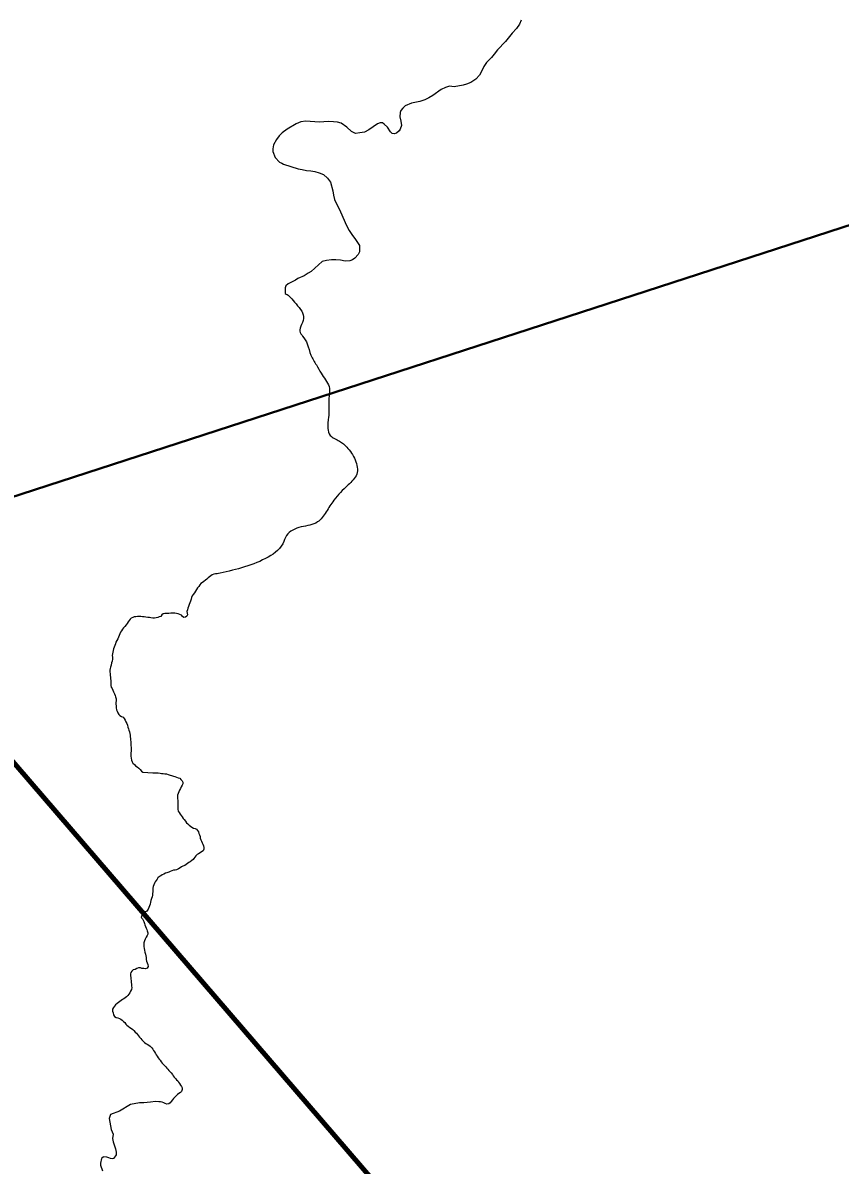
# Model space of a CAD drawing. Extents: x -1643653 to 4543381, y 1624270 to 13878484.
# Drawn here: x 656651 to 662004, y 8976922 to 8984403 of the extents above; entities that cross this region are included whole.
import ezdxf

# ---------------------------------------------------------------- set-up
doc = ezdxf.new("R2010")
doc.units = 0
doc.header["$LTSCALE"] = 200
for name, color, linetype, lineweight in [('12', 7, 'Continuous', 25), ('24', 7, 'Continuous', 25), ('60', 7, 'Continuous', 13), ('9', 7, 'Continuous', 90)]:
    doc.layers.add(name, color=color, linetype=linetype, lineweight=lineweight)

msp = doc.modelspace()

# ---------------------------------------------------------------- linework, layer by layer
at = {"layer": '12', "lineweight": 40}
msp.add_line((636526.5, 8974783.6), (662912, 8983353), dxfattribs=at)
at = {"layer": '24'}
for points in [[(659915.2, 8984420.2), (659903.4, 8984394.5), (659903.4, 8984394.5), (659884.7, 8984366.5), (659856.1, 8984335.8), (659811, 8984280.2), (659760.3, 8984225.2), (659738.2, 8984196.8), (659719.2, 8984175.2), (659687.1, 8984143.2), (659669.9, 8984116.4), (659656.9, 8984087.6), (659641.3, 8984060.6), (659617.9, 8984033.8), (659584.4, 8984011.4), (659557.4, 8984001), (659534.2, 8983994.6), (659474.8, 8983984.1), (659445.3, 8983987.7), (659418.3, 8983980.4), (659389.8, 8983966.1), (659335.5, 8983927.6), (659309.8, 8983911.7), (659283.7, 8983899.2), (659251.3, 8983887.6), (659195.7, 8983877.7), (659155.5, 8983860), (659139.5, 8983845.1), (659125.8, 8983828.2), (659122.8, 8983814.8)], [(659122.8, 8983814.8), (659119.9, 8983787.9), (659126.2, 8983759.2), (659129.9, 8983731.5), (659121, 8983705.4), (659116.1, 8983696.1), (659097.5, 8983679.8), (659082.3, 8983675.8), (659070.4, 8983677.8), (659059.3, 8983688.2), (659039.1, 8983718.7), (659017.6, 8983740.1), (659005.4, 8983747.1), (658990.2, 8983747.1), (658973.1, 8983741.7), (658917.4, 8983702.4), (658888.2, 8983686.8), (658858.3, 8983682.1), (658828.4, 8983679.1), (658802.7, 8983692.3), (658773.2, 8983719.9), (658735.4, 8983745.4), (658711, 8983751.6), (658685.1, 8983755.4), (658655.2, 8983757.7), (658622, 8983753.7), (658592.1, 8983751.7), (658503, 8983759.9), (658472.2, 8983753.6), (658441.5, 8983741.4), (658382.3, 8983706.5), (658349.6, 8983681.7), (658328.9, 8983662.6), (658311.5, 8983639.7), (658291.3, 8983603), (658287.2, 8983576.9), (658287.2, 8983560.8), (658302.3, 8983520.5), (658331.1, 8983490.3), (658347.8, 8983484.8), (658356.8, 8983477.8), (658453, 8983447.7), (658480.7, 8983443.2), (658508.6, 8983434.9), (658536.4, 8983432.6), (658562.4, 8983428.6), (658591.2, 8983421), (658619.8, 8983408.9), (658646.5, 8983385.4), (658664.8, 8983359.3), (658681.7, 8983302.9), (658685.2, 8983274.2), (658692.1, 8983245.6), (658730.4, 8983164.6), (658770, 8983074.8), (658787.5, 8983043.8), (658805.3, 8983016), (658830.2, 8982983.4), (658854.6, 8982945.3), (658856.3, 8982916.5), (658855.3, 8982902.5), (658846.6, 8982884.7), (658824.9, 8982861.8), (658810.3, 8982850.6), (658792.7, 8982843.6)], [(658792.7, 8982843.6), (658761.2, 8982843.1), (658731.2, 8982849.2), (658700.3, 8982851.4), (658671.3, 8982851.4), (658640.4, 8982847), (658611.4, 8982840.7), (658538.2, 8982775.3), (658518.6, 8982763.3), (658493, 8982746.7), (658452.3, 8982728.4), (658437, 8982716.7), (658387.4, 8982693.9), (658373.3, 8982680.5), (658368.1, 8982666.8), (658367.7, 8982630.8)], [(657922.3, 8980794.9), (657921.8, 8980794.9), (657911.3, 8980794.2), (657900.8, 8980791.5), (657891, 8980787), (657881.5, 8980781.3), (657872.3, 8980774.7), (657863.5, 8980767.6), (657855.1, 8980760), (657845.9, 8980752.2), (657836.4, 8980744.9), (657826.4, 8980737.9), (657817.2, 8980731), (657809.7, 8980721.8), (657802.7, 8980712.6), (657794.9, 8980702.6), (657787.9, 8980692), (657781.1, 8980680.5), (657773.9, 8980670.2), (657766.1, 8980659.6), (657758.9, 8980650.3), (657754.4, 8980640.1), (657752.4, 8980628.9), (657749.1, 8980616.2), (657745, 8980604.2), (657739.7, 8980592.7), (657734.9, 8980581.3), (657731.5, 8980569.4), (657728.6, 8980559), (657724.4, 8980546.9), (657726.4, 8980536.5), (657730, 8980527), (657725.7, 8980516.9), (657716.9, 8980511.2), (657706, 8980509.3), (657695.7, 8980514.7), (657689.6, 8980523.4), (657679.6, 8980528.3), (657667.6, 8980531.7), (657657.6, 8980534.5), (657645.4, 8980536.4), (657632.6, 8980537.1), (657619.1, 8980536.5), (657606, 8980535.4), (657593, 8980535.4), (657580.8, 8980534.3), (657569.5, 8980532.5), (657561.7, 8980525.3), (657555.2, 8980516), (657544.1, 8980512.3), (657534, 8980509), (657523.5, 8980506.1), (657512.3, 8980504.9), (657501.8, 8980504.8), (657488.9, 8980506.1), (657479.1, 8980508.1), (657468.7, 8980509.5), (657456.9, 8980511), (657445.8, 8980512.4), (657435, 8980513.7), (657423.7, 8980514.8), (657412.9, 8980515), (657401.2, 8980514.2), (657391, 8980513.2), (657380.7, 8980511.9)], [(657380.7, 8980511.9), (657370, 8980508), (657361, 8980503.4), (657353, 8980497.1), (657346.2, 8980488.3), (657340.6, 8980479.4), (657334.7, 8980469.5), (657327.4, 8980459.5), (657318.5, 8980450), (657309.5, 8980440.7), (657302.2, 8980431.6), (657295.9, 8980422.2), (657290.6, 8980412.8), (657285.1, 8980402), (657281, 8980391), (657276.2, 8980379.9), (657271.8, 8980368.4), (657266.3, 8980357.7), (657260, 8980346.8), (657257.2, 8980335.7), (657253.7, 8980325.2), (657248.3, 8980313.7), (657243.6, 8980303.2), (657241.1, 8980292.2), (657240.2, 8980280.9), (657238.5, 8980269.9), (657236, 8980258.7), (657237.7, 8980247.8), (657237.6, 8980235.7), (657234.6, 8980223.4), (657231.6, 8980210.6), (657229.3, 8980197.2), (657224.7, 8980183.8), (657221.5, 8980175.1), (657219.5, 8980163.7), (657219.5, 8980151.9), (657221.5, 8980140.7)], [(657221.5, 8980140.7), (657222.8, 8980129.8), (657224.3, 8980118.8), (657225.3, 8980105.8), (657226.1, 8980095.4), (657226.7, 8980084.7), (657226.6, 8980074.6), (657226.5, 8980062.5), (657229.7, 8980051.9), (657235.5, 8980042.5), (657240, 8980031.7), (657244.1, 8980021), (657250.4, 8980009.7), (657254.2, 8979997.7), (657257.8, 8979988.2), (657260.8, 8979975.5), (657261, 8979963), (657259.8, 8979952.1), (657260, 8979941.5), (657261, 8979929), (657261.4, 8979916.7), (657264.8, 8979904.9), (657267.9, 8979895.4), (657272.9, 8979883.9), (657278.2, 8979874.1), (657286.7, 8979866.2), (657296.8, 8979860.3), (657306.9, 8979855), (657314.7, 8979847), (657321.1, 8979836.5), (657325.9, 8979825.3), (657330.9, 8979814.2), (657335.4, 8979802.7), (657339, 8979790.5), (657342.2, 8979780.4), (657345, 8979770.3), (657348.2, 8979760.1), (657351.3, 8979749.2), (657353.1, 8979738.6), (657354.5, 8979727.6), (657355.5, 8979717), (657355.9, 8979706.2), (657356.8, 8979695.7), (657357.3, 8979682.6), (657358.7, 8979669.6), (657359.7, 8979656.7), (657360.2, 8979643.5), (657359.2, 8979633), (657358.8, 8979622.9), (657358.5, 8979612.6), (657358.7, 8979599.4), (657359.8, 8979587.1), (657361.5, 8979575.1), (657366.5, 8979564.2), (657371.8, 8979555.3), (657380.8, 8979546.4), (657389.3, 8979536.6), (657400.2, 8979530.1), (657409.7, 8979521.1), (657419.2, 8979512.3), (657428, 8979502.9), (657437.4, 8979495.9), (657502.8, 8979492)], [(657502.8, 8979492), (657504.1, 8979491.9), (657517, 8979491), (657527.1, 8979490.8), (657537.9, 8979490.5), (657549.2, 8979489.1), (657559.5, 8979487.6), (657569.4, 8979486.2), (657579.9, 8979485), (657590.7, 8979483.7), (657602.3, 8979481.4), (657615.4, 8979477), (657625, 8979474.1), (657636.3, 8979470.5), (657645.9, 8979466.8), (657657.1, 8979462.9), (657668.6, 8979459.1), (657678, 8979455.4), (657686, 8979447.4), (657693.5, 8979439.5), (657698.6, 8979429.9), (657697.9, 8979419.3), (657693.3, 8979409.5), (657688, 8979398.6), (657683.5, 8979389.5), (657677.2, 8979378.1), (657672.7, 8979367.2), (657667.6, 8979356.4), (657663.6, 8979344.6), (657663.2, 8979332.7), (657664, 8979322.1), (657665.5, 8979311.7), (657666.5, 8979299.5), (657666.4, 8979288.4), (657665.8, 8979277), (657664.8, 8979265.3), (657665, 8979253.3), (657667.8, 8979241.3), (657673.4, 8979230.7), (657680.8, 8979221.1), (657686.6, 8979211.2), (657693.3, 8979202.5), (657700.1, 8979192.6), (657706.4, 8979184.7), (657715.3, 8979174.5), (657723.1, 8979164.2), (657731.5, 8979157), (657739.7, 8979148.8), (657747.8, 8979141.4), (657757.7, 8979135.2), (657768.2, 8979130), (657779.4, 8979125.8), (657788.7, 8979121.5), (657795.5, 8979113.8), (657800.5, 8979104.7), (657804, 8979094.6), (657807.9, 8979084.5), (657811, 8979074.1), (657812.5, 8979063.9), (657815.3, 8979053.6), (657819.8, 8979043.5), (657824.5, 8979033.8), (657829.5, 8979023.3), (657833.2, 8979012.6), (657836.2, 8979001.6)], [(657836.2, 8979001.6), (657836.4, 8978990.9), (657831.1, 8978980.9), (657821.5, 8978973.8), (657811.1, 8978967.9), (657800.9, 8978961.9), (657791.7, 8978955.6), (657783.1, 8978947.9), (657776.1, 8978938.9), (657770.9, 8978930.2), (657765.1, 8978923.2), (657756.6, 8978916.8), (657746.8, 8978908.7), (657738.3, 8978903.3), (657729.4, 8978897), (657719.7, 8978890.3), (657710.7, 8978885.3), (657698.9, 8978880.2), (657689.7, 8978875.8), (657680.2, 8978870.1), (657669.6, 8978861.9), (657657.2, 8978857), (657647.4, 8978854.8), (657636.8, 8978852.9), (657626.7, 8978849.7), (657615.8, 8978845.5), (657606.2, 8978841.5), (657594.3, 8978836.9), (657584.5, 8978833.2), (657573, 8978828.8), (657563.4, 8978824), (657554.5, 8978817.5), (657545.1, 8978812.7), (657535.3, 8978804.1), (657530.4, 8978795.2), (657523.7, 8978786.6), (657517.5, 8978777.8)], [(657517.5, 8978777.8), (657512.6, 8978769), (657508.3, 8978757), (657504.7, 8978746.9), (657502.3, 8978735.1), (657502.4, 8978723.1), (657501.1, 8978711.8), (657499.8, 8978700.7), (657499.3, 8978690.4), (657496.9, 8978679.2), (657492.2, 8978668.1), (657489.7, 8978656.2), (657487.1, 8978643.6), (657484, 8978631.6), (657480.8, 8978619.4), (657476, 8978608.4), (657470.7, 8978597.5), (657463, 8978586.4), (657453.6, 8978580.7), (657442.7, 8978574.2), (657436, 8978565.6), (657430.3, 8978556.5), (657426.6, 8978544.7), (657434.3, 8978535.9), (657439.4, 8978526.9), (657444, 8978517.2), (657447.1, 8978505.1), (657450.1, 8978495), (657453.1, 8978485.4), (657457.4, 8978474.6), (657461.9, 8978465.3), (657465.8, 8978455.8), (657469.8, 8978444.5), (657468.2, 8978434.6), (657464.4, 8978425), (657458.9, 8978414.2), (657452.6, 8978403), (657447.5, 8978392.1), (657443.4, 8978379), (657443.3, 8978367.3), (657443.2, 8978354.9), (657444.3, 8978341.5), (657446.3, 8978329.2), (657449.6, 8978316.6), (657453.4, 8978304.7), (657456.7, 8978293.2), (657457.9, 8978281.3), (657459, 8978269.7), (657460.6, 8978257.6), (657465.5, 8978246.9), (657468.9, 8978236.2), (657470.4, 8978222.6), (657464.8, 8978212.5), (657454.9, 8978208.6), (657443.1, 8978208.9), (657429.8, 8978210.8), (657420.2, 8978214), (657408.7, 8978213.3), (657398, 8978208.9), (657386.5, 8978204.1), (657373.8, 8978200.8), (657363.4, 8978193.5), (657357.6, 8978184.5), (657355.8, 8978174.7), (657356.5, 8978161.6)], [(657356.5, 8978161.6), (657356.8, 8978151.5), (657358, 8978141.4), (657359.4, 8978129.9), (657360.6, 8978117.7), (657361.6, 8978106.4), (657362.5, 8978095.3), (657363.5, 8978085.3), (657361.8, 8978072.9), (657356.3, 8978061.7), (657351.2, 8978051.3), (657345.6, 8978041.1), (657339, 8978032.2), (657330.4, 8978025.3), (657320.5, 8978018.5), (657311.5, 8978012), (657302.3, 8978005.9), (657294.1, 8977999.9), (657285.9, 8977993.6), (657276.9, 8977987.4), (657267.7, 8977981.6), (657258.2, 8977972.4), (657251.7, 8977964.2), (657244.4, 8977953.9), (657238.5, 8977942.9), (657238.8, 8977930.2), (657242.4, 8977918.7), (657245.4, 8977905.9), (657250.5, 8977895.6), (657260.7, 8977889.4), (657272.9, 8977885.9), (657282.9, 8977883.3), (657292.8, 8977877.8), (657300.9, 8977871.1), (657309.5, 8977863.8), (657317.8, 8977856.2), (657326.1, 8977846)], [(657326.1, 8977846), (657332.2, 8977838.1), (657340.3, 8977831.3), (657351.1, 8977823.8), (657362, 8977816.8), (657370.4, 8977810.6), (657378.2, 8977803.3), (657386.4, 8977793.7), (657393.9, 8977786.9), (657402.1, 8977778.6), (657408.5, 8977768.3), (657415.3, 8977760.8), (657422.9, 8977752.2), (657429.7, 8977742), (657437.8, 8977734.2), (657447.1, 8977726), (657455.7, 8977718.8), (657465.7, 8977713.4), (657476.5, 8977708.5), (657484.6, 8977701.8), (657491.3, 8977694), (657494.6, 8977689.9), (657501, 8977681.2), (657507.3, 8977672.7), (657513, 8977663.7), (657518.6, 8977654.1), (657523.9, 8977644.9), (657529.6, 8977635.3), (657536.5, 8977625.3), (657542.7, 8977617.2), (657549.3, 8977608.8), (657556.8, 8977599.5), (657564.1, 8977590.5), (657571.5, 8977582.2), (657579, 8977573.7), (657586.2, 8977565.2), (657592.7, 8977556.7), (657600.5, 8977550), (657607.6, 8977542.8), (657615.4, 8977534.3), (657622.7, 8977526.2), (657630.5, 8977515.7), (657635.9, 8977507), (657642.4, 8977498.6), (657649.5, 8977490.5), (657656.9, 8977481.8), (657664.6, 8977473.9), (657670.1, 8977465.2), (657676, 8977456.1), (657682.4, 8977445.5), (657689.1, 8977437), (657694, 8977427.7), (657695, 8977417.1), (657689.9, 8977405.5), (657682.5, 8977397.3), (657673.3, 8977391), (657663.8, 8977384.3), (657654.7, 8977376.4), (657645.2, 8977367.9), (657637.1, 8977358.5), (657630, 8977349.1), (657621.1, 8977338.4), (657614.7, 8977330.6), (657606.6, 8977323.9), (657594.2, 8977321.7)], [(657594.2, 8977321.7), (657583.3, 8977325.2), (657573.4, 8977329.7), (657562.4, 8977333.7), (657552.4, 8977337.1), (657542.2, 8977337.5), (657519.6, 8977338.5), (657485.8, 8977333.9), (657442.2, 8977329.4), (657414.2, 8977329.4), (657355.6, 8977319), (657284, 8977276), (657225.4, 8977253.2), (657214.9, 8977228)], [(657214.9, 8977228), (657228.2, 8977155.8), (657242.3, 8977125.7), (657238.8, 8977097.3), (657243, 8977074.6), (657256.4, 8977029.1), (657261.4, 8977007.6), (657261.7, 8976989.9), (657247.3, 8976967.4), (657243.9, 8976964.7), (657235.2, 8976963.2), (657223.6, 8976964.8), (657214.1, 8976969.6), (657200.6, 8976974.4), (657181.2, 8976975.7), (657176.4, 8976974.4), (657164.7, 8976965.5), (657159.4, 8976934.9), (657159.4, 8976922.3), (657172.8, 8976885.3)]]:
    msp.add_lwpolyline(points, dxfattribs=at)
msp.add_spline([(658367.7, 8982630.8), (658393.5, 8982614.2), (658429.4, 8982573.5), (658470.1, 8982525.1), (658488.8, 8982479.8), (658476.3, 8982426.6), (658465.4, 8982382.8), (658482.6, 8982351.6), (658513.8, 8982300), (658537.2, 8982226.5), (658573.2, 8982162.4), (658604.4, 8982109.3), (658632.5, 8982065.5), (658656, 8982020.2), (658657.5, 8981970.2), (658654.4, 8981918.6), (658652.8, 8981820.1), (658648.2, 8981746.8), (658663.8, 8981701.4), (658724.7, 8981663.9), (658771.6, 8981624.8), (658827.8, 8981540.4), (658837.2, 8981446.6), (658781, 8981376.3), (658687.2, 8981276.2), (658637.2, 8981199.7), (658581, 8981134), (658473.2, 8981101.2), (658377.9, 8981044.9), (658352.9, 8980991.8), (658240.4, 8980894.8), (657921.8, 8980794.9)], degree=3, dxfattribs=at)
at = {"layer": '60', "lineweight": 25}
msp.add_spline([(814781, 9009175.5), (814787.2, 9009173.4), (814796.9, 9009173.4), (814799.4, 9009172.4), (814805.1, 9009174.5), (814805.6, 9009176.5), (814811.7, 9009179.5), (814811.7, 9009179.5), (814801.5, 9009181), (814790.7, 9009181.5), (814784.1, 9009183.1), (814777.4, 9009185.1), (814778.4, 9009175.5)], degree=3, dxfattribs=at)
at = {"layer": '9'}
msp.add_line((647160.3, 8990514), (659714.4, 8975927.2), dxfattribs=at)

doc.saveas('drawing.dxf')
